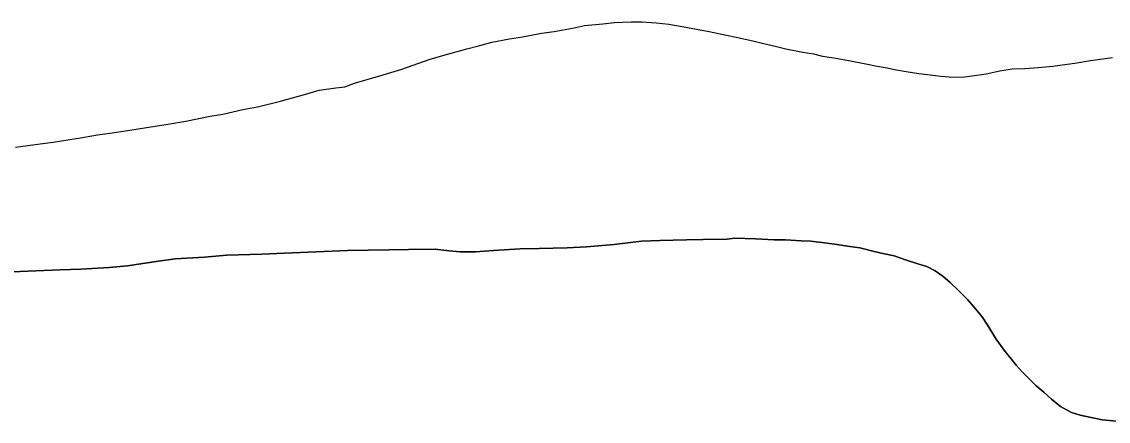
# Model space of a CAD drawing. Extents: x 3887375 to 3925618, y 296674 to 322633.
# Drawn here: x 3920976 to 3921266.3, y 315098.5 to 315205.2 of the extents above; entities that cross this region are included whole.
import ezdxf

# ---------------------------------------------------------------- set-up
doc = ezdxf.new("R2010")
doc.units = 0
doc.layers.add('V-TOPO-SHOR', color=7, linetype='Continuous')
doc.layers.add('V-WETL-SWMP', color=7, linetype='Continuous')

msp = doc.modelspace()

# ---------------------------------------------------------------- linework, layer by layer
at = {"layer": 'V-TOPO-SHOR'}
for points in [[(3920974.36, 315171.69), (3920980.95, 315172.54), (3920984.41, 315173.01), (3920988.91, 315173.76), (3920991.68, 315174.22), (3920996.27, 315174.96), (3920999.56, 315175.43), (3921004.92, 315176.27), (3921008.82, 315176.84), (3921014.53, 315177.77), (3921019.9, 315178.6), (3921026.39, 315179.98), (3921029.77, 315180.54), (3921035.13, 315181.72), (3921039.02, 315182.46), (3921045.16, 315184), (3921051.56, 315185.72), (3921055.45, 315186.89), (3921059.95, 315187.55), (3921062.38, 315187.83), (3921064.97, 315188.82), (3921072.57, 315190.98), (3921077.59, 315192.51), (3921084.84, 315195.1), (3921089.17, 315196.37), (3921094.96, 315197.99), (3921098.42, 315198.81), (3921101.62, 315199.71), (3921106.37, 315200.63), (3921109.84, 315201.19), (3921114.94, 315202.11), (3921118.32, 315202.59), (3921123.17, 315203.51), (3921126.37, 315204.15), (3921131.31, 315204.64), (3921134.42, 315205.02), (3921138.84, 315205.15), (3921141.71, 315205.18), (3921145.53, 315204.88), (3921148.91, 315204.57), (3921153.43, 315203.75), (3921155.77, 315203.26), (3921159.25, 315202.69), (3921161.43, 315202.19), (3921164.29, 315201.62), (3921166.9, 315201.04), (3921171.33, 315200.05), (3921173.51, 315199.55), (3921177.33, 315198.64), (3921180.2, 315197.98), (3921184.72, 315197.07), (3921187.59, 315196.58), (3921190.02, 315196.01), (3921192.98, 315195.52), (3921197.06, 315194.87), (3921202.01, 315193.88), (3921204.1, 315193.39), (3921207.23, 315192.9), (3921209.23, 315192.4), (3921212.35, 315191.91), (3921215.74, 315191.35), (3921218, 315191.11), (3921221.56, 315190.63), (3921223.82, 315190.48), (3921227.29, 315190.35), (3921231.18, 315190.91), (3921233.69, 315191.29), (3921237.33, 315192.1), (3921240.7, 315192.57), (3921244.08, 315192.7), (3921247.64, 315193), (3921251.53, 315193.3), (3921254.04, 315193.68), (3921257.42, 315194.15), (3921261.58, 315194.8), (3921265.47, 315195.36), (3921267.47, 315195.64)], [(3921004.27, 315140.02), (3921011.97, 315141.15), (3921016.98, 315141.9), (3921024.87, 315142.33), (3921030.84, 315142.83), (3921040.2, 315143.1), (3921046.26, 315143.35), (3921054.75, 315143.7), (3921063.06, 315144.05), (3921068.61, 315144.2), (3921074.24, 315144.26), (3921079.35, 315144.32), (3921086.46, 315144.4), (3921090.19, 315144), (3921093.14, 315143.69), (3921097.3, 315143.74), (3921102.06, 315144.05), (3921109.16, 315144.56), (3921114.27, 315144.62), (3921121.73, 315144.79), (3921126.92, 315145.1), (3921134.28, 315145.7), (3921141.64, 315146.56), (3921146.49, 315146.79), (3921153.68, 315146.96), (3921158.1, 315147.01), (3921164.51, 315147.08), (3921166.5, 315147.36), (3921172.05, 315147.16), (3921177.08, 315146.96), (3921180.11, 315146.9), (3921184.27, 315146.69), (3921186.88, 315146.54), (3921190.52, 315146.15), (3921193.21, 315145.75), (3921197.29, 315145.18), (3921199.98, 315144.78), (3921203.81, 315143.78), (3921206.06, 315143.29), (3921209.1, 315142.63), (3921212.41, 315141.54), (3921215.46, 315140.53), (3921217.89, 315139.78), (3921220.07, 315138.68), (3921222.16, 315137.23), (3921224.09, 315135.51), (3921226.28, 315133.37), (3921228.73, 315130.97), (3921230.4, 315129), (3921232.6, 315126.34), (3921234.01, 315124.36), (3921236.39, 315120.4), (3921238.68, 315117.22), (3921240, 315115.58), (3921241.75, 315113.44), (3921243.33, 315111.72), (3921244.91, 315110.09), (3921247.01, 315108.04), (3921249.11, 315106.24), (3921251.21, 315104.35), (3921253.57, 315102.39), (3921256.54, 315100.86), (3921258.8, 315100.11), (3921261.75, 315099.45), (3921264.71, 315098.87), (3921268.52, 315098.48)], [(3920969.45, 315138.25), (3920977.68, 315138.6), (3920986.25, 315138.96), (3920991.8, 315139.11), (3920999.42, 315139.54), (3921004.27, 315140.02)]]:
    msp.add_lwpolyline(points, dxfattribs=at)
at = {"layer": 'V-WETL-SWMP'}
for p, q in [((3921126.37, 315204.15), (3921131.31, 315204.64)), ((3921131.31, 315204.64), (3921134.42, 315205.02)), ((3921134.42, 315205.02), (3921138.84, 315205.15)), ((3921138.84, 315205.15), (3921141.71, 315205.18)), ((3921141.71, 315205.18), (3921145.52, 315204.88)), ((3921145.52, 315204.88), (3921148.91, 315204.57)), ((3921109.84, 315201.19), (3921114.94, 315202.11)), ((3921114.94, 315202.11), (3921118.32, 315202.59)), ((3921118.32, 315202.59), (3921123.17, 315203.51)), ((3921123.17, 315203.51), (3921126.37, 315204.15)), ((3921148.91, 315204.57), (3921153.43, 315203.75)), ((3921153.43, 315203.75), (3921155.77, 315203.26)), ((3921155.77, 315203.26), (3921159.25, 315202.69)), ((3921159.25, 315202.69), (3921161.42, 315202.19)), ((3921161.42, 315202.19), (3921164.29, 315201.62)), ((3921098.42, 315198.81), (3921101.62, 315199.71)), ((3921101.62, 315199.71), (3921106.38, 315200.63)), ((3921106.38, 315200.63), (3921109.84, 315201.19)), ((3921164.29, 315201.62), (3921166.9, 315201.04)), ((3921166.9, 315201.04), (3921171.33, 315200.05)), ((3921171.33, 315200.05), (3921173.51, 315199.55)), ((3921173.51, 315199.55), (3921177.33, 315198.64)), ((3921084.84, 315195.1), (3921089.17, 315196.37)), ((3921089.17, 315196.37), (3921094.96, 315197.99)), ((3921094.96, 315197.99), (3921098.42, 315198.81)), ((3921177.33, 315198.64), (3921180.2, 315197.98)), ((3921180.2, 315197.98), (3921184.72, 315197.07)), ((3921184.72, 315197.07), (3921187.59, 315196.58)), ((3921187.59, 315196.58), (3921190.02, 315196.01)), ((3921190.02, 315196.01), (3921192.98, 315195.52)), ((3921077.59, 315192.51), (3921084.84, 315195.1)), ((3921192.98, 315195.52), (3921197.06, 315194.87)), ((3921197.06, 315194.87), (3921202.01, 315193.88)), ((3921202.01, 315193.88), (3921204.1, 315193.38)), ((3921204.1, 315193.38), (3921207.23, 315192.9)), ((3921247.64, 315193), (3921251.54, 315193.3)), ((3921251.54, 315193.3), (3921254.05, 315193.68)), ((3921254.05, 315193.68), (3921257.42, 315194.15)), ((3921257.42, 315194.15), (3921261.58, 315194.8)), ((3921261.58, 315194.8), (3921265.47, 315195.36)), ((3921265.47, 315195.36), (3921267.46, 315195.64)), ((3921064.97, 315188.82), (3921072.58, 315190.98)), ((3921072.58, 315190.98), (3921077.59, 315192.51)), ((3921207.23, 315192.9), (3921209.23, 315192.4)), ((3921209.23, 315192.4), (3921212.35, 315191.91)), ((3921212.35, 315191.91), (3921215.74, 315191.35)), ((3921215.74, 315191.35), (3921218, 315191.11)), ((3921218, 315191.11), (3921221.56, 315190.63)), ((3921221.56, 315190.63), (3921223.82, 315190.48)), ((3921223.82, 315190.48), (3921227.29, 315190.35)), ((3921227.29, 315190.35), (3921231.18, 315190.91)), ((3921231.18, 315190.91), (3921233.69, 315191.28)), ((3921233.69, 315191.28), (3921237.33, 315192.1)), ((3921237.33, 315192.1), (3921240.7, 315192.57)), ((3921240.7, 315192.57), (3921244.08, 315192.7)), ((3921244.08, 315192.7), (3921247.64, 315193)), ((3921055.45, 315186.89), (3921059.95, 315187.55)), ((3921059.95, 315187.55), (3921062.38, 315187.83)), ((3921062.38, 315187.83), (3921064.97, 315188.82)), ((3921045.16, 315184), (3921051.56, 315185.72)), ((3921051.56, 315185.72), (3921055.45, 315186.89)), ((3921029.76, 315180.54), (3921035.13, 315181.72)), ((3921035.13, 315181.72), (3921039.02, 315182.46)), ((3921039.02, 315182.46), (3921045.16, 315184)), ((3921014.53, 315177.77), (3921019.9, 315178.61)), ((3921019.9, 315178.61), (3921026.39, 315179.98)), ((3921026.39, 315179.98), (3921029.76, 315180.54)), ((3920999.56, 315175.43), (3921004.92, 315176.27)), ((3921004.92, 315176.27), (3921008.82, 315176.84)), ((3921008.82, 315176.84), (3921014.53, 315177.77)), ((3920980.94, 315172.54), (3920984.41, 315173.01)), ((3920984.41, 315173.01), (3920988.91, 315173.76)), ((3920988.91, 315173.76), (3920991.68, 315174.22)), ((3920991.68, 315174.22), (3920996.27, 315174.96)), ((3920996.27, 315174.96), (3920999.56, 315175.43)), ((3920974.36, 315171.69), (3920980.94, 315172.54)), ((3921141.64, 315146.57), (3921134.28, 315145.7)), ((3921146.49, 315146.79), (3921141.64, 315146.57)), ((3921153.68, 315146.96), (3921146.49, 315146.79)), ((3921158.1, 315147.01), (3921153.68, 315146.96)), ((3921164.51, 315147.08), (3921158.1, 315147.01)), ((3921166.5, 315147.36), (3921164.51, 315147.08)), ((3921172.05, 315147.16), (3921166.5, 315147.36)), ((3921177.08, 315146.96), (3921172.05, 315147.16)), ((3921180.11, 315146.9), (3921177.08, 315146.96)), ((3921184.27, 315146.69), (3921180.11, 315146.9)), ((3921186.88, 315146.54), (3921184.27, 315146.69)), ((3921054.75, 315143.7), (3921046.26, 315143.35)), ((3921063.06, 315144.05), (3921054.75, 315143.7)), ((3921068.61, 315144.2), (3921063.06, 315144.05)), ((3921074.24, 315144.26), (3921068.61, 315144.2)), ((3921079.35, 315144.32), (3921074.24, 315144.26)), ((3921086.46, 315144.4), (3921079.35, 315144.32)), ((3921090.19, 315144), (3921086.46, 315144.4)), ((3921093.14, 315143.69), (3921090.19, 315144)), ((3921097.3, 315143.74), (3921093.14, 315143.69)), ((3921102.06, 315144.05), (3921097.3, 315143.74)), ((3921109.16, 315144.56), (3921102.06, 315144.05)), ((3921114.28, 315144.62), (3921109.16, 315144.56)), ((3921121.73, 315144.79), (3921114.28, 315144.62)), ((3921126.92, 315145.1), (3921121.73, 315144.79)), ((3921134.28, 315145.7), (3921126.92, 315145.1)), ((3921190.52, 315146.15), (3921186.88, 315146.54)), ((3921193.21, 315145.75), (3921190.52, 315146.15)), ((3921197.29, 315145.18), (3921193.21, 315145.75)), ((3921199.98, 315144.78), (3921197.29, 315145.18)), ((3921203.81, 315143.78), (3921199.98, 315144.78)), ((3921206.06, 315143.29), (3921203.81, 315143.78)), ((3921011.97, 315141.15), (3921004.27, 315140.02)), ((3921016.98, 315141.9), (3921011.97, 315141.15)), ((3921024.87, 315142.33), (3921016.98, 315141.9)), ((3921030.84, 315142.83), (3921024.87, 315142.33)), ((3921040.2, 315143.11), (3921030.84, 315142.83)), ((3921046.26, 315143.35), (3921040.2, 315143.11)), ((3921209.1, 315142.63), (3921206.06, 315143.29)), ((3921212.41, 315141.54), (3921209.1, 315142.63)), ((3921215.46, 315140.53), (3921212.41, 315141.54)), ((3920977.68, 315138.6), (3920969.45, 315138.25)), ((3920986.25, 315138.96), (3920977.68, 315138.6)), ((3920991.8, 315139.11), (3920986.25, 315138.96)), ((3920999.42, 315139.54), (3920991.8, 315139.11)), ((3921004.27, 315140.02), (3920999.42, 315139.54)), ((3921217.89, 315139.78), (3921215.46, 315140.53)), ((3921220.07, 315138.68), (3921217.89, 315139.78)), ((3921222.16, 315137.23), (3921220.07, 315138.68)), ((3921224.09, 315135.51), (3921222.16, 315137.23)), ((3921226.28, 315133.37), (3921224.09, 315135.51)), ((3921228.73, 315130.97), (3921226.28, 315133.37)), ((3921230.4, 315129), (3921228.73, 315130.97)), ((3921232.6, 315126.34), (3921230.4, 315129)), ((3921234, 315124.36), (3921232.6, 315126.34)), ((3921236.39, 315120.4), (3921234, 315124.36)), ((3921238.68, 315117.22), (3921236.39, 315120.4)), ((3921240, 315115.58), (3921238.68, 315117.22)), ((3921241.75, 315113.44), (3921240, 315115.58)), ((3921243.33, 315111.72), (3921241.75, 315113.44)), ((3921244.91, 315110.09), (3921243.33, 315111.72)), ((3921247.01, 315108.04), (3921244.91, 315110.09)), ((3921249.11, 315106.24), (3921247.01, 315108.04)), ((3921251.21, 315104.36), (3921249.11, 315106.24)), ((3921253.57, 315102.39), (3921251.21, 315104.36)), ((3921256.54, 315100.86), (3921253.57, 315102.39)), ((3921258.8, 315100.11), (3921256.54, 315100.86)), ((3921261.75, 315099.45), (3921258.8, 315100.11)), ((3921264.71, 315098.87), (3921261.75, 315099.45)), ((3921268.52, 315098.48), (3921264.71, 315098.87))]:
    msp.add_line(p, q, dxfattribs=at)

doc.saveas('drawing.dxf')
